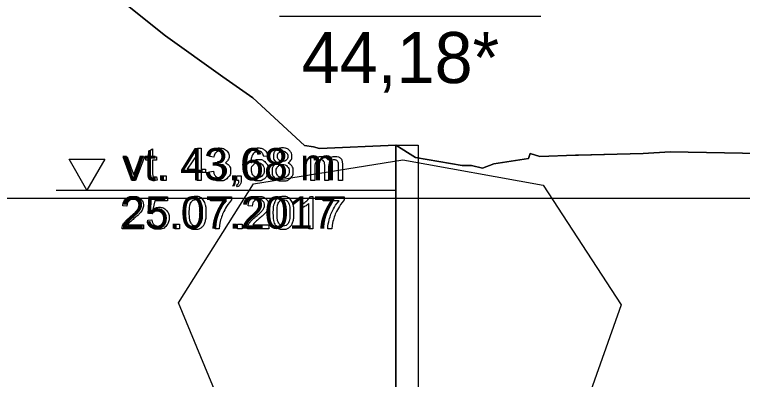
# Model space of a CAD drawing. Extents: x 700746 to 706058, y 6570320 to 6580460.
# Drawn here: x 704235.3 to 704316.5, y 6576393.1 to 6576433.9 of the extents above; entities that cross this region are included whole.
import ezdxf

# ---------------------------------------------------------------- set-up
doc = ezdxf.new("R2010")
doc.units = 0
for name, color, linetype in [('Default', 7, 'Continuous'), ('GEOLPUNKT', 7, 'Continuous'), ('Plokid', 7, 'Continuous'), ('Täide', 7, 'Continuous'), ('Veetase', 7, 'Continuous')]:
    doc.layers.add(name, color=color, linetype=linetype)

msp = doc.modelspace()

# ---------------------------------------------------------------- linework, layer by layer
at = {"layer": 'Default'}
msp.add_lwpolyline([(704322.551, 6576418.269), (704308.433, 6576418.526), (704305.413, 6576418.357), (704298.098, 6576418.173), (704297.856, 6576418.161), (704293.877, 6576418.007), (704292.778, 6576418.342), (704292.598, 6576417.809), (704288.732, 6576417.221), (704287.469, 6576416.72), (704286.259, 6576417.021), (704285.209, 6576417.031), (704279.992, 6576417.901), (704277.808, 6576419.282), (704269.293, 6576418.9), (704268.601, 6576419.103), (704267.618, 6576419.255), (704261.851, 6576424.564), (704258.5, 6576426.903), (704252.103, 6576431.507), (704244.011, 6576437.994)], dxfattribs=at)
at = {"layer": 'GEOLPUNKT'}
for points in [[(704264.843, 6576433.69), (704293.972, 6576433.69)], [(704277.808, 6576419.282), (704277.808, 6576281.782)]]:
    msp.add_lwpolyline(points, dxfattribs=at)
msp.add_lwpolyline([(704277.808, 6576419.282), (704280.308, 6576419.282), (704280.308, 6576378.782), (704277.808, 6576378.782)], close=True, dxfattribs=at)
at = {"layer": 'Plokid'}
msp.add_line((704121.621, 6576413.372), (704346.591, 6576413.372), dxfattribs=at)
msp.add_lwpolyline([(704244.011, 6576437.994), (704252.103, 6576431.507), (704258.5, 6576426.903), (704261.851, 6576424.564), (704267.618, 6576419.255), (704268.601, 6576419.103), (704269.293, 6576418.9), (704277.808, 6576419.282), (704279.992, 6576417.901), (704285.209, 6576417.031), (704286.259, 6576417.021), (704287.469, 6576416.72), (704288.732, 6576417.221), (704292.598, 6576417.809), (704292.778, 6576418.342), (704293.877, 6576418.007), (704297.856, 6576418.161), (704298.098, 6576418.173), (704298.16, 6576418.172), (704298.177, 6576418.171), (704305.413, 6576418.357), (704308.433, 6576418.526), (704322.551, 6576418.269)], dxfattribs=at)
at = {"layer": 'Täide'}
msp.add_lwpolyline([(704322.551, 6576418.269), (704308.433, 6576418.526), (704305.413, 6576418.357), (704298.098, 6576418.173), (704297.856, 6576418.161), (704293.877, 6576418.007), (704292.778, 6576418.342), (704292.598, 6576417.809), (704288.732, 6576417.221), (704287.469, 6576416.72), (704286.259, 6576417.021), (704285.209, 6576417.031), (704279.992, 6576417.901), (704277.808, 6576419.282), (704269.293, 6576418.9), (704268.601, 6576419.103), (704267.618, 6576419.255), (704261.851, 6576424.564), (704258.5, 6576426.903), (704252.103, 6576431.507), (704244.011, 6576437.994)], dxfattribs=at)
msp.add_lwpolyline([(704278.571, 6576417.651), (704294.254, 6576414.839), (704302.966, 6576401.479), (704296.377, 6576382.867), (704277.808, 6576378.782), (704260.767, 6576384.224), (704253.548, 6576401.673), (704261.926, 6576414.962), (704278.571, 6576417.651)], close=True, dxfattribs=at)
at = {"layer": 'Veetase'}
msp.add_line((704239.895, 6576414.282), (704277.808, 6576414.282), dxfattribs=at)
msp.add_line((704239.895, 6576414.282), (704277.808, 6576414.282), dxfattribs=at)
for points in [[(704250.228, 6576416.122), (704250.228, 6576417.624), (704249.902, 6576417.624), (704249.902, 6576417.967), (704250.228, 6576417.967), (704250.228, 6576418.613), (704250.67, 6576418.879), (704250.67, 6576417.967), (704251.112, 6576417.967), (704251.112, 6576417.624), (704250.67, 6576417.624), (704250.67, 6576416.096)], [(704255.631, 6576415.358), (704255.631, 6576416.22), (704254.07, 6576416.22), (704254.07, 6576416.626), (704255.71, 6576418.958), (704256.073, 6576418.958), (704256.073, 6576416.626), (704256.558, 6576416.626), (704256.558, 6576416.22), (704256.073, 6576416.22), (704256.073, 6576415.358), (704255.631, 6576415.358)], [(704248.352, 6576415.358), (704247.363, 6576417.967), (704247.83, 6576417.967), (704248.389, 6576416.405)], [(704248.72, 6576416.375), (704249.299, 6576417.967), (704249.753, 6576417.967), (704248.767, 6576415.358), (704248.352, 6576415.358)], [(704255.631, 6576416.626), (704255.631, 6576418.251), (704254.504, 6576416.626), (704255.631, 6576416.626)], [(704257.499, 6576417.959), (704257.058, 6576418.039)], [(704263.5, 6576418.074), (704263.061, 6576418.039)], [(704268.315, 6576415.358), (704268.315, 6576417.967), (704268.711, 6576417.967), (704268.711, 6576417.599)], [(704257.885, 6576417.065), (704257.934, 6576417.452)], [(704270.307, 6576416.873), (704270.307, 6576415.358), (704269.866, 6576415.358), (704269.866, 6576417.052)], [(704271.852, 6576417.148), (704271.852, 6576415.358), (704271.411, 6576415.358), (704271.411, 6576417)], [(704257.014, 6576416.313), (704257.456, 6576416.371)], [(704268.757, 6576416.711), (704268.757, 6576415.358), (704268.315, 6576415.358)], [(704251.112, 6576415.752), (704251.175, 6576415.362)], [(704251.669, 6576415.358), (704251.669, 6576415.86), (704252.171, 6576415.86), (704252.171, 6576415.358), (704251.669, 6576415.358)], [(704260.046, 6576415.358), (704260.046, 6576415.86), (704260.548, 6576415.86), (704260.548, 6576415.358)], [(704260.139, 6576414.645), (704260.016, 6576414.834)], [(704260.296, 6576415.358), (704260.046, 6576415.358)], [(704250.608, 6576411.607), (704250.194, 6576411.662), (704250.542, 6576413.511), (704252.331, 6576413.511), (704252.331, 6576413.089), (704250.896, 6576413.089), (704250.702, 6576412.123)], [(704257.133, 6576413.086), (704257.133, 6576413.511), (704259.463, 6576413.511), (704259.463, 6576413.167)], [(704258.895, 6576413.086), (704257.133, 6576413.086)], [(704268.266, 6576413.572), (704268.551, 6576413.572), (704268.551, 6576409.958)], [(704269.714, 6576413.086), (704269.714, 6576413.511), (704272.043, 6576413.511), (704272.043, 6576413.167)], [(704271.476, 6576413.086), (704269.714, 6576413.086)], [(704247.798, 6576412.485), (704247.343, 6576412.532)], [(704261.776, 6576412.485), (704261.32, 6576412.532)], [(704267.225, 6576412.241), (704267.225, 6576412.668)], [(704268.551, 6576409.958), (704268.109, 6576409.958), (704268.109, 6576412.774)], [(704250.114, 6576410.902), (704250.578, 6576410.94)], [(704249.64, 6576410.383), (704249.64, 6576409.958), (704247.261, 6576409.958)], [(704247.875, 6576410.383), (704249.64, 6576410.383)], [(704253.157, 6576409.958), (704253.157, 6576410.46), (704253.659, 6576410.46), (704253.659, 6576409.958), (704253.157, 6576409.958)], [(704258.091, 6576409.958), (704257.635, 6576409.958)], [(704260.146, 6576409.958), (704260.146, 6576410.46), (704260.648, 6576410.46), (704260.648, 6576409.958), (704260.146, 6576409.958)], [(704263.617, 6576410.383), (704263.617, 6576409.958), (704261.238, 6576409.958)], [(704261.853, 6576410.383), (704263.617, 6576410.383)], [(704270.672, 6576409.958), (704270.216, 6576409.958)]]:
    msp.add_lwpolyline(points, dxfattribs=at)
msp.add_lwpolyline([(704243.338, 6576417.73), (704245.329, 6576417.73), (704243.338, 6576414.282), (704241.347, 6576417.73)], close=True, dxfattribs=at)
msp.add_lwpolyline([(704243.338, 6576417.73), (704245.329, 6576417.73), (704243.338, 6576414.282), (704241.347, 6576417.73)], close=True, dxfattribs=at)
for points in [[(704257.058, 6576418.039), (704257.139, 6576418.483), (704257.426, 6576418.727), (704257.714, 6576418.972), (704258.141, 6576418.972), (704258.436, 6576418.972), (704258.684, 6576418.845), (704258.932, 6576418.719), (704259.064, 6576418.501), (704259.195, 6576418.283), (704259.195, 6576418.038), (704259.195, 6576417.805), (704259.07, 6576417.614), (704258.945, 6576417.422), (704258.699, 6576417.31), (704259.018, 6576417.236), (704259.195, 6576417.004), (704259.371, 6576416.772), (704259.371, 6576416.424), (704259.371, 6576415.953), (704259.027, 6576415.625), (704258.683, 6576415.298), (704258.158, 6576415.298), (704257.684, 6576415.298), (704257.371, 6576415.58), (704257.058, 6576415.863), (704257.014, 6576416.313)], [(704263.061, 6576418.039), (704263.002, 6576418.301), (704262.894, 6576418.419), (704262.714, 6576418.61), (704262.451, 6576418.61), (704262.239, 6576418.61), (704262.078, 6576418.492), (704261.87, 6576418.339), (704261.749, 6576418.047), (704261.628, 6576417.754), (704261.624, 6576417.214), (704261.783, 6576417.457), (704262.014, 6576417.575), (704262.246, 6576417.693), (704262.499, 6576417.693), (704262.941, 6576417.693), (704263.252, 6576417.368), (704263.563, 6576417.043), (704263.563, 6576416.527), (704263.563, 6576416.189), (704263.417, 6576415.898), (704263.271, 6576415.607), (704263.015, 6576415.452), (704262.76, 6576415.298), (704262.435, 6576415.298), (704261.882, 6576415.298), (704261.533, 6576415.704), (704261.184, 6576416.11), (704261.184, 6576417.043), (704261.184, 6576418.086), (704261.57, 6576418.559), (704261.907, 6576418.972), (704262.478, 6576418.972), (704262.903, 6576418.972), (704263.175, 6576418.733), (704263.446, 6576418.495), (704263.5, 6576418.074)], [(704264.683, 6576417.312), (704264.406, 6576417.412), (704264.273, 6576417.599), (704264.14, 6576417.785), (704264.14, 6576418.045), (704264.14, 6576418.437), (704264.422, 6576418.704), (704264.704, 6576418.972), (704265.172, 6576418.972), (704265.643, 6576418.972), (704265.93, 6576418.698), (704266.217, 6576418.425), (704266.217, 6576418.033), (704266.217, 6576417.783), (704266.085, 6576417.597), (704265.954, 6576417.412), (704265.686, 6576417.312), (704266.018, 6576417.204), (704266.191, 6576416.963), (704266.365, 6576416.722), (704266.365, 6576416.388), (704266.365, 6576415.926), (704266.039, 6576415.612), (704265.712, 6576415.298), (704265.18, 6576415.298), (704264.647, 6576415.298), (704264.321, 6576415.613), (704263.994, 6576415.929), (704263.994, 6576416.401), (704263.994, 6576416.752), (704264.173, 6576416.989), (704264.352, 6576417.226), (704264.683, 6576417.312)], [(704257.934, 6576417.452), (704257.978, 6576417.447), (704258.005, 6576417.447), (704258.288, 6576417.447), (704258.514, 6576417.594), (704258.74, 6576417.741), (704258.74, 6576418.048), (704258.74, 6576418.291), (704258.575, 6576418.45), (704258.411, 6576418.61), (704258.15, 6576418.61), (704257.892, 6576418.61), (704257.72, 6576418.447), (704257.549, 6576418.284), (704257.499, 6576417.959)], [(704264.595, 6576418.06), (704264.595, 6576417.805), (704264.758, 6576417.644), (704264.921, 6576417.482), (704265.183, 6576417.482), (704265.438, 6576417.482), (704265.6, 6576417.642), (704265.761, 6576417.803), (704265.761, 6576418.036), (704265.761, 6576418.279), (704265.595, 6576418.444), (704265.428, 6576418.61), (704265.178, 6576418.61), (704264.926, 6576418.61), (704264.76, 6576418.448), (704264.595, 6576418.286), (704264.595, 6576418.06)], [(704268.711, 6576417.599), (704268.833, 6576417.791), (704269.037, 6576417.908), (704269.241, 6576418.025), (704269.502, 6576418.025), (704269.792, 6576418.025), (704269.977, 6576417.904), (704270.163, 6576417.784), (704270.239, 6576417.567), (704270.549, 6576418.025), (704271.046, 6576418.025), (704271.434, 6576418.025), (704271.643, 6576417.81), (704271.852, 6576417.595), (704271.852, 6576417.148)], [(704257.456, 6576416.371), (704257.532, 6576415.994), (704257.714, 6576415.828), (704257.896, 6576415.663), (704258.16, 6576415.663), (704258.473, 6576415.663), (704258.687, 6576415.879), (704258.902, 6576416.095), (704258.902, 6576416.414), (704258.902, 6576416.718), (704258.703, 6576416.916), (704258.504, 6576417.114), (704258.197, 6576417.114), (704258.072, 6576417.114), (704257.885, 6576417.065)], [(704261.692, 6576416.525), (704261.692, 6576416.296), (704261.789, 6576416.087), (704261.886, 6576415.878), (704262.059, 6576415.769), (704262.233, 6576415.66), (704262.426, 6576415.66), (704262.707, 6576415.66), (704262.907, 6576415.886), (704263.108, 6576416.112), (704263.108, 6576416.5), (704263.108, 6576416.873), (704262.91, 6576417.088), (704262.712, 6576417.303), (704262.409, 6576417.303), (704262.109, 6576417.303), (704261.901, 6576417.088), (704261.692, 6576416.873), (704261.692, 6576416.525)], [(704264.45, 6576416.397), (704264.45, 6576416.208), (704264.538, 6576416.031), (704264.627, 6576415.854), (704264.804, 6576415.757), (704264.98, 6576415.66), (704265.183, 6576415.66), (704265.5, 6576415.66), (704265.705, 6576415.864), (704265.909, 6576416.068), (704265.909, 6576416.382), (704265.909, 6576416.702), (704265.699, 6576416.911), (704265.488, 6576417.12), (704265.169, 6576417.12), (704264.857, 6576417.12), (704264.653, 6576416.913), (704264.45, 6576416.707), (704264.45, 6576416.397)], [(704269.866, 6576417.052), (704269.866, 6576417.346), (704269.758, 6576417.494), (704269.649, 6576417.641), (704269.404, 6576417.641), (704269.217, 6576417.641), (704269.058, 6576417.543), (704268.9, 6576417.445), (704268.828, 6576417.256), (704268.757, 6576417.067), (704268.757, 6576416.711)], [(704271.411, 6576417), (704271.411, 6576417.265), (704271.368, 6576417.382), (704271.325, 6576417.499), (704271.212, 6576417.57), (704271.099, 6576417.641), (704270.946, 6576417.641), (704270.671, 6576417.641), (704270.489, 6576417.458), (704270.307, 6576417.275), (704270.307, 6576416.873)], [(704248.389, 6576416.405), (704248.48, 6576416.152), (704248.556, 6576415.879), (704248.615, 6576416.085), (704248.72, 6576416.375)], [(704251.175, 6576415.362), (704250.988, 6576415.322), (704250.841, 6576415.322), (704250.601, 6576415.322), (704250.468, 6576415.399), (704250.336, 6576415.475), (704250.282, 6576415.599), (704250.228, 6576415.723), (704250.228, 6576416.122)], [(704250.67, 6576416.096), (704250.67, 6576415.906), (704250.693, 6576415.852), (704250.716, 6576415.798), (704250.769, 6576415.766), (704250.821, 6576415.734), (704250.919, 6576415.734), (704250.992, 6576415.734), (704251.112, 6576415.752)], [(704260.016, 6576414.834), (704260.156, 6576414.895), (704260.222, 6576415.015), (704260.288, 6576415.134), (704260.296, 6576415.358)], [(704260.548, 6576415.358), (704260.548, 6576415.08), (704260.45, 6576414.909), (704260.352, 6576414.738), (704260.139, 6576414.645)], [(704247.261, 6576409.958), (704247.256, 6576410.118), (704247.312, 6576410.265), (704247.403, 6576410.509), (704247.603, 6576410.744), (704247.804, 6576410.98), (704248.181, 6576411.289), (704248.767, 6576411.771), (704248.973, 6576412.051), (704249.179, 6576412.332), (704249.179, 6576412.583), (704249.179, 6576412.846), (704248.991, 6576413.026), (704248.803, 6576413.207), (704248.502, 6576413.207), (704248.183, 6576413.207), (704247.992, 6576413.015), (704247.801, 6576412.824), (704247.798, 6576412.485)], [(704247.343, 6576412.532), (704247.39, 6576413.039), (704247.694, 6576413.306), (704247.999, 6576413.572), (704248.512, 6576413.572), (704249.03, 6576413.572), (704249.332, 6576413.285), (704249.634, 6576412.997), (704249.634, 6576412.573), (704249.634, 6576412.357), (704249.546, 6576412.148), (704249.457, 6576411.94), (704249.253, 6576411.709), (704249.048, 6576411.478), (704248.572, 6576411.076), (704248.175, 6576410.742), (704248.062, 6576410.623), (704247.949, 6576410.504), (704247.875, 6576410.383)], [(704254.307, 6576411.733), (704254.307, 6576412.372), (704254.438, 6576412.761), (704254.57, 6576413.151), (704254.828, 6576413.361), (704255.087, 6576413.572), (704255.48, 6576413.572), (704255.769, 6576413.572), (704255.989, 6576413.455), (704256.208, 6576413.339), (704256.349, 6576413.119), (704256.491, 6576412.899), (704256.572, 6576412.584), (704256.653, 6576412.268), (704256.653, 6576411.733), (704256.653, 6576411.1), (704256.523, 6576410.711), (704256.393, 6576410.321), (704256.134, 6576410.109), (704255.875, 6576409.898), (704255.48, 6576409.898), (704254.96, 6576409.898), (704254.663, 6576410.269), (704254.307, 6576410.72), (704254.307, 6576411.733)], [(704254.762, 6576411.733), (704254.762, 6576410.845), (704254.969, 6576410.553), (704255.176, 6576410.26), (704255.48, 6576410.26), (704255.784, 6576410.26), (704255.991, 6576410.554), (704256.197, 6576410.848), (704256.197, 6576411.733), (704256.197, 6576412.622), (704255.991, 6576412.915), (704255.784, 6576413.207), (704255.475, 6576413.207), (704255.171, 6576413.207), (704254.989, 6576412.949), (704254.762, 6576412.62), (704254.762, 6576411.733)], [(704257.635, 6576409.958), (704257.643, 6576410.383), (704257.802, 6576410.984), (704257.962, 6576411.586), (704258.26, 6576412.144), (704258.558, 6576412.703), (704258.895, 6576413.086)], [(704259.463, 6576413.167), (704259.119, 6576412.801), (704258.782, 6576412.195), (704258.444, 6576411.588), (704258.26, 6576410.947), (704258.128, 6576410.496), (704258.091, 6576409.958)], [(704261.238, 6576409.958), (704261.233, 6576410.118), (704261.29, 6576410.265), (704261.381, 6576410.509), (704261.581, 6576410.744), (704261.781, 6576410.98), (704262.159, 6576411.289), (704262.745, 6576411.771), (704262.95, 6576412.051), (704263.156, 6576412.332), (704263.156, 6576412.583), (704263.156, 6576412.846), (704262.968, 6576413.026), (704262.781, 6576413.207), (704262.479, 6576413.207), (704262.161, 6576413.207), (704261.969, 6576413.015), (704261.778, 6576412.824), (704261.776, 6576412.485)], [(704261.32, 6576412.532), (704261.367, 6576413.039), (704261.671, 6576413.306), (704261.976, 6576413.572), (704262.489, 6576413.572), (704263.007, 6576413.572), (704263.309, 6576413.285), (704263.611, 6576412.997), (704263.611, 6576412.573), (704263.611, 6576412.357), (704263.523, 6576412.148), (704263.435, 6576411.94), (704263.23, 6576411.709), (704263.025, 6576411.478), (704262.55, 6576411.076), (704262.152, 6576410.742), (704262.039, 6576410.623), (704261.926, 6576410.504), (704261.853, 6576410.383)], [(704264.092, 6576411.733), (704264.092, 6576412.372), (704264.223, 6576412.761), (704264.354, 6576413.151), (704264.613, 6576413.361), (704264.872, 6576413.572), (704265.265, 6576413.572), (704265.554, 6576413.572), (704265.773, 6576413.455), (704265.992, 6576413.339), (704266.134, 6576413.119), (704266.276, 6576412.899), (704266.357, 6576412.584), (704266.438, 6576412.268), (704266.438, 6576411.733), (704266.438, 6576411.1), (704266.308, 6576410.711), (704266.178, 6576410.321), (704265.919, 6576410.109), (704265.66, 6576409.898), (704265.265, 6576409.898), (704264.744, 6576409.898), (704264.448, 6576410.269), (704264.092, 6576410.72), (704264.092, 6576411.733)], [(704264.547, 6576411.733), (704264.547, 6576410.845), (704264.754, 6576410.553), (704264.961, 6576410.26), (704265.265, 6576410.26), (704265.568, 6576410.26), (704265.775, 6576410.554), (704265.982, 6576410.848), (704265.982, 6576411.733), (704265.982, 6576412.622), (704265.776, 6576412.915), (704265.569, 6576413.207), (704265.26, 6576413.207), (704264.956, 6576413.207), (704264.774, 6576412.949), (704264.547, 6576412.62), (704264.547, 6576411.733)], [(704267.225, 6576412.668), (704267.596, 6576412.843), (704267.873, 6576413.091), (704268.15, 6576413.338), (704268.266, 6576413.572)], [(704270.216, 6576409.958), (704270.223, 6576410.383), (704270.383, 6576410.984), (704270.543, 6576411.586), (704270.841, 6576412.144), (704271.139, 6576412.703), (704271.476, 6576413.086)], [(704272.043, 6576413.167), (704271.7, 6576412.801), (704271.362, 6576412.195), (704271.025, 6576411.588), (704270.841, 6576410.947), (704270.708, 6576410.496), (704270.672, 6576409.958)], [(704250.702, 6576412.123), (704251.026, 6576412.348), (704251.382, 6576412.348), (704251.853, 6576412.348), (704252.177, 6576412.021), (704252.501, 6576411.694), (704252.501, 6576411.181), (704252.501, 6576410.691), (704252.217, 6576410.335), (704251.87, 6576409.898), (704251.271, 6576409.898), (704250.78, 6576409.898), (704250.469, 6576410.173), (704250.158, 6576410.448), (704250.114, 6576410.902)], [(704268.109, 6576412.774), (704267.949, 6576412.622), (704267.69, 6576412.469), (704267.431, 6576412.317), (704267.225, 6576412.241)], [(704250.578, 6576410.94), (704250.63, 6576410.601), (704250.817, 6576410.431), (704251.004, 6576410.26), (704251.271, 6576410.26), (704251.592, 6576410.26), (704251.812, 6576410.501), (704252.032, 6576410.742), (704252.032, 6576411.141), (704252.032, 6576411.52), (704251.821, 6576411.739), (704251.609, 6576411.958), (704251.264, 6576411.958), (704251.049, 6576411.958), (704250.878, 6576411.861), (704250.706, 6576411.763), (704250.608, 6576411.607)]]:
    msp.add_open_spline(points, degree=3, dxfattribs=at)

# ---------------------------------------------------------------- texts
at = {"layer": 'GEOLPUNKT'}
msp.add_text('44,18*', height=5.7, dxfattribs=at).set_placement((704267.298, 6576426.216))
at = {"layer": 'Veetase'}
for s, p in [('vt. 43,68 m', (704247.3, 6576415.358)), ('25.07.2017', (704247.11, 6576409.958))]:
    msp.add_text(s, height=3.6, dxfattribs=at).set_placement(p)

doc.saveas('drawing.dxf')
